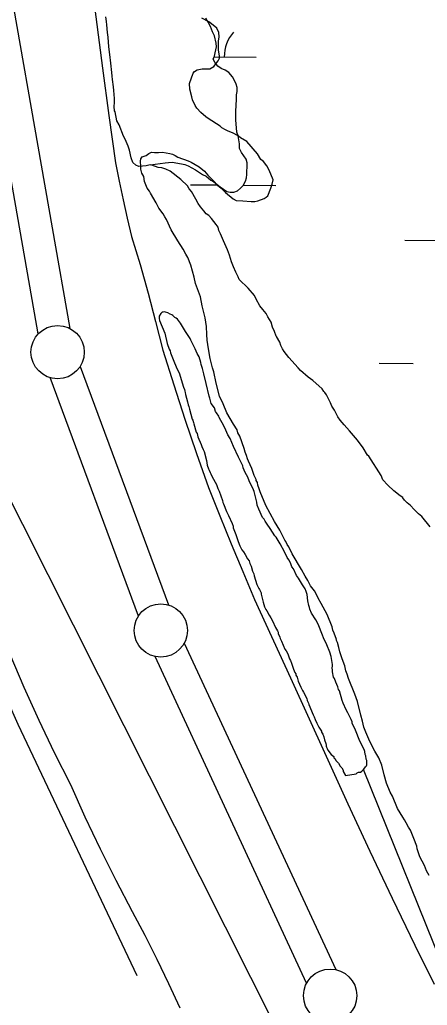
# Model space of a CAD drawing. Extents: x 3172231 to 3210228, y 940198 to 965780.
# Drawn here: x 3187335 to 3187717, y 949876 to 950801 of the extents above; entities that cross this region are included whole.
import ezdxf

# ---------------------------------------------------------------- set-up
doc = ezdxf.new("R2010")
doc.units = 0
for name, color, linetype in [('V-LEVE-TOET', 7, 'Continuous'), ('V-SITE-VEGE', 7, 'Continuous'), ('V-SURV-LINE', 7, 'Continuous'), ('V-TOPO-BNDY', 7, 'Continuous'), ('V-TOPO-SHOR', 7, 'Continuous'), ('V-WETL-SWMP', 7, 'Continuous')]:
    doc.layers.add(name, color=color, linetype=linetype)

msp = doc.modelspace()

# ---------------------------------------------------------------- linework, layer by layer
at = {"layer": 'V-LEVE-TOET'}
for points in [[(3187400.787, 950845.075), (3187412.323, 950755.757), (3187418.379, 950711.269), (3187424.443, 950666.784), (3187427.851, 950649.454), (3187431.507, 950632.173), (3187435.408, 950614.943), (3187439.553, 950597.775), (3187447.498, 950571.255), (3187455.018, 950544.607), (3187462.112, 950517.839), (3187468.776, 950490.967), (3187479.018, 950458.589), (3187489.572, 950426.308), (3187500.438, 950394.13), (3187511.612, 950362.06), (3187522.145, 950335.711), (3187532.877, 950309.441), (3187543.807, 950283.253), (3187554.932, 950257.149), (3187588.57, 950183.571), (3187622.106, 950109.945), (3187642.43, 950065.426), (3187663.066, 950021.046), (3187684.011, 949976.813), (3187705.261, 949932.728), (3187723.247, 949896.173)], [(3187484.976, 949873.567), (3187474.435, 949896.447), (3187463.513, 949919.151), (3187452.22, 949941.673), (3187440.557, 949964.003), (3187425.082, 949993.271), (3187410.263, 950022.885), (3187396.113, 950052.824), (3187382.644, 950083.067), (3187367.382, 950113.195), (3187352.778, 950143.657), (3187338.839, 950174.429), (3187325.578, 950205.491)]]:
    msp.add_lwpolyline(points, dxfattribs=at)
at = {"layer": 'V-SITE-VEGE'}
for p, q in [((3187512.067, 950798.966), (3187505.409, 950802.63)), ((3187514.568, 950797.334), (3187512.067, 950798.966)), ((3187519.575, 950793.24), (3187514.568, 950797.334)), ((3187521.271, 950789.113), (3187519.575, 950793.24)), ((3187521.721, 950784.978), (3187521.271, 950789.113)), ((3187520.933, 950780.827), (3187521.721, 950784.978)), ((3187521.013, 950772.549), (3187520.933, 950780.827)), ((3187521.889, 950767.175), (3187521.013, 950772.549)), ((3187516.599, 950757.189), (3187520.689, 950762.61)), ((3187520.689, 950762.61), (3187521.908, 950765.104)), ((3187521.908, 950765.104), (3187521.889, 950767.175)), ((3187493.975, 950741.243), (3187497.199, 950750.795)), ((3187497.199, 950750.795), (3187498.425, 950752.464)), ((3187498.425, 950752.464), (3187500.893, 950754.144)), ((3187500.893, 950754.144), (3187505.853, 950755.018)), ((3187505.853, 950755.018), (3187512.892, 950755.084)), ((3187512.892, 950755.084), (3187516.599, 950757.189)), ((3187494.022, 950735.861), (3187493.975, 950741.243)), ((3187496.16, 950728.843), (3187494.022, 950735.861)), ((3187496.603, 950725.947), (3187496.16, 950728.843)), ((3187499.138, 950720.587), (3187496.603, 950725.947)), ((3187500.815, 950718.119), (3187499.138, 950720.587)), ((3187504.582, 950714.013), (3187500.815, 950718.119)), ((3187509.173, 950709.917), (3187504.582, 950714.013)), ((3187511.258, 950708.281), (3187509.173, 950709.917)), ((3187522.504, 950701.346), (3187511.258, 950708.281)), ((3187524.175, 950699.706), (3187522.504, 950701.346)), ((3187527.507, 950697.666), (3187524.175, 950699.706)), ((3187530.001, 950696.447), (3187527.507, 950697.666)), ((3187534.159, 950694.829), (3187530.001, 950696.447)), ((3187539.568, 950691.983), (3187534.159, 950694.829)), ((3187541.652, 950690.344), (3187539.568, 950691.983)), ((3187547.483, 950686.672), (3187541.652, 950690.344)), ((3187557.529, 950675.173), (3187547.483, 950686.672)), ((3187455.667, 950675.464), (3187458.141, 950676.729)), ((3187458.141, 950676.729), (3187461.043, 950676.342)), ((3187461.043, 950676.342), (3187464.771, 950676.377)), ((3187464.771, 950676.377), (3187468.492, 950676.825)), ((3187468.492, 950676.825), (3187475.541, 950675.65)), ((3187447.866, 950668.353), (3187448.262, 950670.428)), ((3187448.327, 950663.389), (3187447.866, 950668.353)), ((3187448.262, 950670.428), (3187449.484, 950672.508)), ((3187449.484, 950672.508), (3187453.197, 950673.784)), ((3187453.197, 950673.784), (3187455.667, 950675.464)), ((3187475.541, 950675.65), (3187478.033, 950674.845)), ((3187478.033, 950674.845), (3187480.53, 950673.626)), ((3187480.53, 950673.626), (3187483.028, 950671.992)), ((3187483.028, 950671.992), (3187492.582, 950668.771)), ((3187492.582, 950668.771), (3187495.491, 950667.554)), ((3187495.491, 950667.554), (3187502.986, 950663.071)), ((3187560.891, 950669.821), (3187557.529, 950675.173)), ((3187563.392, 950668.189), (3187560.891, 950669.821)), ((3187566.327, 950664.077), (3187563.392, 950668.189)), ((3187448.352, 950660.904), (3187448.327, 950663.389)), ((3187449.214, 950657.185), (3187448.352, 950660.904)), ((3187502.986, 950663.071), (3187507.994, 950658.977)), ((3187507.994, 950658.977), (3187510.926, 950655.278)), ((3187568.436, 950659.954), (3187566.327, 950664.077)), ((3187572.247, 950650.881), (3187568.436, 950659.954)), ((3187450.901, 950653.89), (3187449.214, 950657.185)), ((3187451.772, 950649.341), (3187450.901, 950653.89)), ((3187454.313, 950643.154), (3187451.772, 950649.341)), ((3187510.926, 950655.278), (3187516.358, 950649.948)), ((3187516.358, 950649.948), (3187520.124, 950645.839)), ((3187571.459, 950646.734), (3187572.247, 950650.881)), ((3187456.411, 950640.277), (3187454.313, 950643.154)), ((3187457.258, 950638.215), (3187456.411, 950640.277)), ((3187520.124, 950645.839), (3187523.462, 950642.972)), ((3187523.462, 950642.972), (3187527.642, 950638.872)), ((3187567.418, 950635.929), (3187570.251, 950642.997)), ((3187570.251, 950642.997), (3187571.459, 950646.734)), ((3187462.727, 950629.156), (3187457.258, 950638.215)), ((3187527.642, 950638.872), (3187534.734, 950633.142)), ((3187534.734, 950633.142), (3187537.649, 950631.511)), ((3187537.649, 950631.511), (3187543.862, 950631.155)), ((3187543.862, 950631.155), (3187551.737, 950630.401)), ((3187551.737, 950630.401), (3187555.048, 950630.432)), ((3187555.048, 950630.432), (3187557.938, 950631.286)), ((3187557.938, 950631.286), (3187563.716, 950633.412)), ((3187563.716, 950633.412), (3187565.774, 950634.674)), ((3187565.774, 950634.674), (3187567.418, 950635.929)), ((3187465.256, 950624.212), (3187462.727, 950629.156)), ((3187469.032, 950618.865), (3187465.256, 950624.212)), ((3187470.716, 950615.981), (3187469.032, 950618.865)), ((3187472.395, 950613.512), (3187470.716, 950615.981)), ((3187476.624, 950604.027), (3187472.395, 950613.512)), ((3187482.928, 950593.736), (3187476.624, 950604.027)), ((3187487.972, 950585.917), (3187482.928, 950593.736)), ((3187490.506, 950580.973), (3187487.972, 950585.917)), ((3187492.185, 950578.087), (3187490.506, 950580.973)), ((3187495.155, 950570.663), (3187492.185, 950578.087)), ((3187498.157, 950559.512), (3187495.155, 950570.663)), ((3187499.453, 950553.726), (3187498.157, 950559.512)), ((3187504.127, 950540.935), (3187499.453, 950553.726)), ((3187505.86, 950532.671), (3187504.127, 950540.935)), ((3187508.448, 950521.513), (3187505.86, 950532.671)), ((3187509.767, 950513.246), (3187508.448, 950521.513)), ((3187510.252, 950505.797), (3187509.767, 950513.246)), ((3187510.302, 950500.415), (3187510.252, 950505.797)), ((3187511.623, 950492.145), (3187510.302, 950500.415)), ((3187513.363, 950483.054), (3187511.623, 950492.145)), ((3187515.514, 950474.379), (3187513.363, 950483.054)), ((3187516.792, 950470.664), (3187515.514, 950474.379)), ((3187518.963, 950459.918), (3187516.792, 950470.664)), ((3187521.971, 950447.939), (3187518.963, 950459.918)), ((3187525.354, 950440.515), (3187521.971, 950447.939)), ((3187528.744, 950432.268), (3187525.354, 950440.515)), ((3187535.054, 950421.561), (3187528.744, 950432.268)), ((3187538.417, 950416.209), (3187535.054, 950421.561)), ((3187539.273, 950413.322), (3187538.417, 950416.209)), ((3187540.954, 950410.438), (3187539.273, 950413.322)), ((3187545.204, 950398.883), (3187540.954, 950410.438)), ((3187546.066, 950395.164), (3187545.204, 950398.883)), ((3187547.336, 950392.278), (3187546.066, 950395.164)), ((3187548.194, 950388.975), (3187547.336, 950392.278)), ((3187549.044, 950386.911), (3187548.194, 950388.975)), ((3187552.419, 950379.904), (3187549.044, 950386.911)), ((3187554.551, 950373.302), (3187552.419, 950379.904)), ((3187556.242, 950369.589), (3187554.551, 950373.302)), ((3187556.251, 950368.759), (3187556.242, 950369.589)), ((3187557.51, 950366.703), (3187556.251, 950368.759)), ((3187557.948, 950364.221), (3187557.51, 950366.703)), ((3187559.222, 950360.921), (3187557.948, 950364.221)), ((3187560.074, 950358.03), (3187559.222, 950360.921)), ((3187565.579, 950345.246), (3187560.074, 950358.03)), ((3187573.583, 950330.414), (3187565.579, 950345.246)), ((3187578.629, 950322.181), (3187573.583, 950330.414)), ((3187583.274, 950312.701), (3187578.629, 950322.181)), ((3187584.114, 950311.466), (3187583.274, 950312.701)), ((3187585.381, 950308.581), (3187584.114, 950311.466)), ((3187587.057, 950306.525), (3187585.381, 950308.581)), ((3187590.018, 950299.928), (3187587.057, 950306.525)), ((3187598.851, 950285.104), (3187590.018, 950299.928)), ((3187602.22, 950278.926), (3187598.851, 950285.104)), ((3187604.743, 950274.807), (3187602.22, 950278.926)), ((3187607.274, 950269.863), (3187604.743, 950274.807)), ((3187611.043, 950265.343), (3187607.274, 950269.863)), ((3187613.572, 950260.402), (3187611.043, 950265.343)), ((3187614.422, 950258.335), (3187613.572, 950260.402)), ((3187617.367, 950253.395), (3187614.422, 950258.335)), ((3187622.845, 950243.096), (3187617.367, 950253.395)), ((3187627.507, 950231.545), (3187622.845, 950243.096)), ((3187628.367, 950228.242), (3187627.507, 950231.545)), ((3187629.635, 950225.354), (3187628.367, 950228.242)), ((3187631.76, 950219.577), (3187629.635, 950225.354)), ((3187631.349, 950219.157), (3187631.76, 950219.577)), ((3187632.614, 950216.687), (3187631.349, 950219.157)), ((3187633.898, 950212.144), (3187632.614, 950216.687)), ((3187634.767, 950208.012), (3187633.898, 950212.144)), ((3187636.899, 950201.407), (3187634.767, 950208.012)), ((3187639.444, 950194.804), (3187636.899, 950201.407)), ((3187640.315, 950190.26), (3187639.444, 950194.804)), ((3187641.587, 950186.958), (3187640.315, 950190.26)), ((3187642.869, 950182.829), (3187641.587, 950186.958)), ((3187648.8, 950168.393), (3187642.869, 950182.829)), ((3187651.349, 950161.379), (3187648.8, 950168.393)), ((3187654.37, 950148.57), (3187651.349, 950161.379)), ((3187656.078, 950142.789), (3187654.37, 950148.57)), ((3187657.371, 950137.421), (3187656.078, 950142.789)), ((3187659.072, 950132.465), (3187657.371, 950137.421)), ((3187662.88, 950123.806), (3187659.072, 950132.465)), ((3187667.52, 950114.742), (3187662.88, 950123.806)), ((3187671.303, 950108.565), (3187667.52, 950114.742)), ((3187674.267, 950101.555), (3187671.303, 950108.565)), ((3187676.423, 950092.466), (3187674.267, 950101.555)), ((3187678.565, 950084.618), (3187676.423, 950092.466)), ((3187681.957, 950076.368), (3187678.565, 950084.618)), ((3187684.06, 950072.661), (3187681.957, 950076.368)), ((3187688.723, 950061.113), (3187684.06, 950072.661)), ((3187693.77, 950052.88), (3187688.723, 950061.113)), ((3187695.447, 950050.41), (3187693.77, 950052.88)), ((3187697.132, 950047.526), (3187695.447, 950050.41)), ((3187699.24, 950043.406), (3187697.132, 950047.526)), ((3187700.923, 950040.522), (3187699.24, 950043.406)), ((3187704.309, 950032.686), (3187700.923, 950040.522)), ((3187706.858, 950025.672), (3187704.309, 950032.686)), ((3187707.297, 950023.192), (3187706.858, 950025.672)), ((3187709.851, 950015.764), (3187707.297, 950023.192)), ((3187714.067, 950007.523), (3187709.851, 950015.764)), ((3187716.183, 950002.573), (3187714.067, 950007.523)), ((3187718.71, 949998.04), (3187716.183, 950002.573))]:
    msp.add_line(p, q, dxfattribs=at)
at = {"layer": 'V-SURV-LINE'}
for points in [[(3187282.065, 951078.466), (3187381.563, 950511.449)], [(3187352.015, 950506.264), (3187252.517, 951073.281)], [(3187391.242, 950475.665), (3187474.079, 950251.947)], [(3187445.947, 950241.527), (3187363.11, 950465.245)], [(3187488.955, 950216.192), (3187630.922, 949909.798)], [(3187603.701, 949897.187), (3187461.734, 950203.581)]]:
    msp.add_lwpolyline(points, dxfattribs=at)
for centre in [(3187370.241, 950489.185), (3187466.948, 950228.008), (3187625.708, 949885.371)]:
    msp.add_circle(centre, 25, dxfattribs=at)
at = {"layer": 'V-TOPO-BNDY'}
msp.add_line((3188711.943, 947598.102), (3187098.67, 950801.485), dxfattribs=at)
at = {"layer": 'V-TOPO-SHOR'}
msp.add_line((3187759.459, 949842.722), (3187657.061, 950097.51), dxfattribs=at)
for points in [[(3187444.879, 949904.107), (3187333.109, 950139.787), (3187294.092, 950227.268), (3187278.13, 950262.975), (3187247.976, 950329.034), (3187228.478, 950377.233), (3187224.978, 950403.992), (3187217.915, 950432.543), (3187170.514, 950735.832), (3187137.155, 950948.134), (3187124.844, 951017.716), (3187105.302, 951048.081), (3187096.429, 951065.937), (3187091.123, 951083.784), (3187084.021, 951096.285), (3187076.931, 951114.136), (3187069.837, 951130.204), (3187057.394, 951146.285), (3187039.613, 951167.729), (3187014.73, 951201.674), (3186904.603, 951380.283), (3186833.52, 951482.11), (3186572.347, 951878.662)], [(3187456.97, 950664.92), (3187453.251, 950663.939), (3187446.439, 950663.309), (3187443.584, 950664.703), (3187440.719, 950667.233), (3187439.259, 950671.48), (3187437.487, 950678.566), (3187436.314, 950682.533), (3187433.414, 950689.04), (3187431.966, 950691.868), (3187427.89, 950702.341), (3187425.865, 950706.3), (3187424.083, 950714.523), (3187423.505, 950715.653), (3187423.184, 950719.629), (3187423.434, 950723.323), (3187423.397, 950727.3), (3187422.76, 950734.681), (3187422.727, 950738.091), (3187421.527, 950744.899), (3187421.498, 950748.022), (3187420.894, 950751.711), (3187420.247, 950760.228), (3187419.317, 950768.457), (3187418.115, 950775.549), (3187417.462, 950784.634), (3187416.851, 950789.175), (3187416.217, 950796.271), (3187416.188, 950799.396), (3187415.297, 950803.65)], [(3187456.97, 950664.92), (3187471.14, 950666.936), (3187474.265, 950666.964), (3187477.669, 950667.564), (3187486.492, 950665.942), (3187489.623, 950665.119), (3187492.476, 950664.009), (3187499.328, 950660.38), (3187506.187, 950655.899), (3187509.614, 950654.226), (3187513.908, 950650.572), (3187516.765, 950648.895), (3187522.489, 950644.402), (3187528.783, 950639.914), (3187531.912, 950639.376), (3187535.32, 950639.408), (3187539.002, 950640.58), (3187541.54, 950642.876), (3187544.071, 950645.456), (3187546.305, 950649.739), (3187547.413, 950652.589), (3187547.667, 950656.001), (3187547.635, 950659.409), (3187547.891, 950662.539), (3187547.85, 950666.798), (3187546.967, 950670.2), (3187542.646, 950676.41), (3187540.62, 950680.368), (3187540.866, 950684.632), (3187539.373, 950692.29), (3187538.206, 950695.688), (3187537.245, 950707.044), (3187537.169, 950715.281), (3187537.921, 950726.084), (3187537.878, 950730.628), (3187538.417, 950733.76), (3187538.666, 950737.454), (3187537.501, 950740.569), (3187535.76, 950744.53), (3187534.03, 950747.354), (3187530.581, 950751.586), (3187527.433, 950753.828), (3187523.444, 950755.211), (3187520.298, 950757.455), (3187517.996, 950760.56), (3187515.975, 950763.949), (3187517.369, 950766.802), (3187517.908, 950769.934), (3187519.276, 950775.627), (3187518.959, 950779.035), (3187517.191, 950785.836), (3187515.448, 950789.797), (3187513.699, 950794.61), (3187511.678, 950798.284), (3187509.079, 950802.524)], [(3187507.217, 950468.917), (3187506.177, 950473.893), (3187504.874, 950477.68), (3187504.604, 950479.449), (3187503.035, 950484.752), (3187500.979, 950488.024), (3187499.167, 950492.313), (3187497.102, 950496.597), (3187495.042, 950500.376), (3187494.52, 950501.891), (3187490.153, 950508.433), (3187485.271, 950516.238), (3187482.451, 950520.008), (3187481.429, 950521.012), (3187480.155, 950521.759), (3187478.365, 950523.516), (3187477.345, 950524.266), (3187475.822, 950524.757), (3187473.532, 950526.003), (3187471.498, 950526.744), (3187470.484, 950526.988), (3187469.221, 950526.721), (3187468.207, 950526.713), (3187466.954, 950525.435), (3187465.459, 950522.89), (3187465.477, 950520.862), (3187465.749, 950518.841), (3187470.671, 950506.985), (3187473.038, 950497.386), (3187474.861, 950492.086), (3187475.637, 950490.32), (3187475.908, 950488.551), (3187478.498, 950482.245), (3187482.121, 950473.922), (3187484.186, 950469.635), (3187488.11, 950456.254), (3187489.144, 950453.983), (3187489.41, 950452.467), (3187489.928, 950451.205), (3187490.198, 950449.436), (3187492.036, 950442.616), (3187492.568, 950439.835), (3187493.34, 950438.324), (3187493.871, 950435.796), (3187496.492, 950426.199), (3187497.008, 950425.192), (3187497.534, 950423.17), (3187498.053, 950421.909), (3187500.152, 950414.079), (3187500.924, 950412.82), (3187501.71, 950409.789), (3187504.817, 950402.475), (3187505.339, 950400.708), (3187506.636, 950397.681), (3187507.664, 950395.918), (3187509.767, 950387.58), (3187510.57, 950383.032), (3187511.612, 950379.749), (3187512.384, 950378.489), (3187513.165, 950376.218), (3187513.937, 950374.96), (3187515.229, 950372.185), (3187519.096, 950364.878), (3187520.394, 950361.345), (3187521.686, 950358.572), (3187524.806, 950349.993), (3187525.076, 950348.224), (3187525.846, 950346.964), (3187528.447, 950339.647), (3187530.507, 950335.866), (3187533.87, 950328.303), (3187534.65, 950326.03), (3187534.921, 950324.26), (3187537.255, 950318.204), (3187537.782, 950316.185), (3187538.558, 950314.42), (3187539.342, 950311.64), (3187540.903, 950307.352), (3187542.961, 950303.825), (3187544.499, 950301.814), (3187546.041, 950299.295), (3187548.106, 950295.265), (3187549.644, 950293.253), (3187550.424, 950290.98), (3187551.714, 950288.461), (3187553.025, 950283.663), (3187554.061, 950281.14), (3187554.332, 950279.37), (3187556.941, 950271.039), (3187558.745, 950267.51), (3187559.515, 950266.505), (3187561.065, 950263.228), (3187561.078, 950261.96), (3187562.919, 950254.634), (3187564.223, 950250.344), (3187565.516, 950247.569), (3187566.286, 950246.563), (3187568.604, 950242.281), (3187570.144, 950240.016), (3187571.692, 950236.993), (3187574.535, 950230.689)], [(3187605.74, 950251.491), (3187604.94, 950255.787), (3187604.125, 950261.858), (3187603.338, 950264.635), (3187602.302, 950267.158), (3187599.734, 950270.93), (3187596.131, 950277.228), (3187594.335, 950279.743), (3187591.241, 950285.791), (3187589.955, 950287.806), (3187588.402, 950291.337), (3187586.856, 950294.359), (3187585.57, 950296.373), (3187582.989, 950301.667), (3187578.867, 950309.226), (3187575.01, 950315.519), (3187573.984, 950316.775), (3187569.364, 950323.568), (3187566.792, 950327.848), (3187564.74, 950330.615), (3187563.711, 950332.378), (3187562.427, 950334.14), (3187558.811, 950341.955), (3187557.256, 950345.738), (3187556.98, 950348.269), (3187554.352, 950358.372), (3187553.832, 950359.885), (3187549.955, 950368.458), (3187548.657, 950371.739), (3187546.082, 950376.273), (3187544.27, 950380.56), (3187543.745, 950382.581), (3187541.937, 950386.362), (3187540.909, 950388.125), (3187539.871, 950390.648), (3187535.222, 950400.481), (3187531.857, 950408.298), (3187529.801, 950411.571), (3187527.986, 950416.111), (3187526.178, 950419.892), (3187521.799, 950427.701), (3187521.283, 950428.962), (3187519.227, 950432.235), (3187518.201, 950433.49), (3187517.158, 950436.773), (3187514.078, 950441.049), (3187513.021, 950445.85), (3187512.243, 950447.869), (3187509.599, 950459.746), (3187507.217, 950468.917)], [(3187574.535, 950230.689), (3187576.337, 950227.666), (3187576.855, 950226.407), (3187577.12, 950225.141), (3187578.672, 950221.612), (3187578.934, 950220.601), (3187580.224, 950218.082), (3187583.333, 950210.514), (3187584.361, 950209.005), (3187585.908, 950205.98), (3187587.722, 950201.44), (3187588.496, 950199.926), (3187589.533, 950197.405), (3187591.359, 950191.599), (3187592.654, 950188.572), (3187593.426, 950187.312), (3187593.69, 950186.049), (3187594.72, 950184.286), (3187595.769, 950180.499), (3187598.101, 950174.697), (3187598.874, 950173.437), (3187599.65, 950171.672), (3187600.676, 950170.163), (3187603.77, 950164.115), (3187604.041, 950162.343), (3187605.331, 950159.824), (3187605.595, 950158.561), (3187609.736, 950148.976), (3187610.768, 950146.961), (3187611.551, 950144.436), (3187613.101, 950141.159), (3187615.161, 950137.38), (3187617.729, 950133.606), (3187617.74, 950132.592), (3187619.022, 950130.833), (3187619.804, 950128.308), (3187620.339, 950125.274), (3187621.635, 950121.994), (3187621.903, 950120.476), (3187621.914, 950119.464), (3187622.176, 950118.455), (3187622.948, 950117.195), (3187623.468, 950115.682), (3187626.796, 950111.661), (3187629.094, 950109.656), (3187629.104, 950108.645), (3187630.124, 950107.893), (3187631.41, 950105.628), (3187633.708, 950103.623), (3187635, 950100.848), (3187636.536, 950099.091), (3187637.822, 950096.824), (3187638.089, 950095.56), (3187640.149, 950091.781), (3187650.008, 950093.645), (3187651.014, 950094.415), (3187652.273, 950094.933), (3187654.045, 950095.204), (3187655.302, 950095.976), (3187657.061, 950097.51), (3187658.313, 950099.042), (3187658.808, 950100.06), (3187659.814, 950101.081), (3187660.058, 950102.095), (3187660.021, 950105.894), (3187659.5, 950107.408), (3187659.22, 950110.445), (3187658.702, 950111.706), (3187658.167, 950114.486), (3187657.645, 950116.253), (3187653.52, 950124.064), (3187649.625, 950134.411), (3187646.526, 950140.964), (3187646.26, 950142.228), (3187645.482, 950144.499), (3187642.383, 950150.801), (3187640.837, 950153.572), (3187637.994, 950159.875), (3187636.956, 950162.399), (3187634.343, 950171.236), (3187633.569, 950172.747), (3187633.038, 950175.274), (3187630.974, 950179.561), (3187629.929, 950182.842), (3187628.903, 950184.351), (3187627.845, 950189.154), (3187628.084, 950190.675), (3187627.556, 950192.949), (3187627.795, 950194.47), (3187627.781, 950195.99), (3187626.698, 950203.576), (3187625.393, 950207.614), (3187622.542, 950214.678), (3187619.446, 950220.98), (3187618.659, 950223.759), (3187614.514, 950233.847), (3187612.448, 950238.134), (3187608.339, 950244.171), (3187606.787, 950247.956), (3187606.519, 950249.471), (3187605.74, 950251.491)]]:
    msp.add_lwpolyline(points, dxfattribs=at)
at = {"layer": 'V-WETL-SWMP'}
for p, q in [((3187517.037, 950766.124), (3187556.488, 950765.855)), ((3187494.828, 950646.201), (3187520.419, 950646.027)), ((3187544.284, 950645.864), (3187574.827, 950645.656)), ((3187695.794, 950594.09), (3187795.792, 950593.409)), ((3187671.601, 950478.82), (3187703.6, 950478.602))]:
    msp.add_line(p, q, dxfattribs=at)
for points in [[(3187533.12, 950573.904), (3187531.506, 950580.113), (3187529.383, 950585.279), (3187525.676, 950593.542), (3187523.02, 950600.259), (3187521.435, 950603.356), (3187520.888, 950606.463), (3187518.789, 950609.036), (3187514.587, 950614.701), (3187511.97, 950617.27), (3187509.363, 950618.802), (3187507.26, 950621.894), (3187504.114, 950625.494), (3187502.011, 950628.586), (3187499.898, 950632.716), (3187495.682, 950639.937), (3187493.583, 950642.51), (3187492.003, 950645.088), (3187485.722, 950651.253), (3187475.797, 950658.94), (3187471.629, 950660.975), (3187467.989, 950661.978), (3187464.355, 950662.463), (3187458.631, 950664.484), (3187456.97, 950664.92), (3187471.14, 950666.935), (3187474.265, 950666.964), (3187477.669, 950667.564), (3187486.491, 950665.942), (3187489.624, 950665.119), (3187492.475, 950664.009), (3187499.328, 950660.379), (3187506.188, 950655.898), (3187509.613, 950654.225), (3187513.909, 950650.572), (3187516.766, 950648.894), (3187522.49, 950644.402), (3187528.782, 950639.915), (3187531.912, 950639.376), (3187535.321, 950639.408), (3187539.003, 950640.579), (3187541.539, 950642.875), (3187544.072, 950645.456), (3187546.305, 950649.738), (3187547.414, 950652.59), (3187547.667, 950656.001), (3187547.635, 950659.41), (3187547.89, 950662.538), (3187547.85, 950666.799), (3187546.966, 950670.2), (3187542.646, 950676.41), (3187540.62, 950680.368), (3187540.865, 950684.632), (3187539.373, 950692.289), (3187538.205, 950695.687), (3187537.246, 950707.043), (3187537.169, 950715.281), (3187537.921, 950726.084), (3187537.878, 950730.629), (3187538.417, 950733.759), (3187538.667, 950737.455), (3187537.501, 950740.569), (3187535.76, 950744.531), (3187534.029, 950747.355), (3187530.58, 950751.585), (3187527.434, 950753.828), (3187523.443, 950755.211), (3187520.297, 950757.455), (3187517.995, 950760.559), (3187515.975, 950763.949), (3187517.369, 950766.803), (3187517.908, 950769.933), (3187519.275, 950775.628), (3187518.959, 950779.034), (3187517.191, 950785.836), (3187515.449, 950789.797), (3187513.7, 950794.611), (3187511.677, 950798.285), (3187509.08, 950802.523)], [(3187719.549, 950325.157), (3187711.679, 950334.937), (3187708.543, 950337.501), (3187704.356, 950341.611), (3187701.211, 950345.212), (3187698.075, 950347.775), (3187695.458, 950350.344), (3187693.883, 950352.404), (3187693.878, 950352.922), (3187691.271, 950354.454), (3187685.523, 950359.068), (3187679.77, 950364.2), (3187675.055, 950369.342), (3187673.46, 950373.476), (3187661.882, 950391.519), (3187660.836, 950392.547), (3187656.624, 950399.249), (3187651.371, 950406.461), (3187644.028, 950415.209), (3187638.79, 950420.864), (3187635.116, 950425.497), (3187633.013, 950428.589), (3187629.843, 950434.783), (3187627.216, 950438.389), (3187626.15, 950441.491), (3187622.448, 950449.235), (3187620.873, 950451.295), (3187619.826, 950452.322), (3187618.246, 950454.901), (3187609.358, 950462.597), (3187605.18, 950465.669), (3187597.862, 950471.824), (3187595.764, 950474.398), (3187586.856, 950484.168), (3187582.654, 950489.834), (3187581.074, 950492.412), (3187579.489, 950495.509), (3187578.423, 950498.611), (3187575.546, 950503.771), (3187575.259, 950504.286), (3187573.664, 950508.42), (3187571.551, 950512.549), (3187570.47, 950517.206), (3187567.311, 950522.363), (3187565.726, 950525.46), (3187562.581, 950529.061), (3187559.954, 950532.666), (3187556.266, 950538.855), (3187554.676, 950542.471), (3187548.909, 950549.159), (3187540.535, 950557.378), (3187539.473, 950559.961), (3187537.36, 950564.09), (3187535.237, 950569.257), (3187533.12, 950573.904)]]:
    msp.add_lwpolyline(points, dxfattribs=at)
msp.add_arc((3187561.734, 950766.294), 35.246, 138.838163, 180.381821, dxfattribs=at)

doc.saveas('drawing.dxf')
